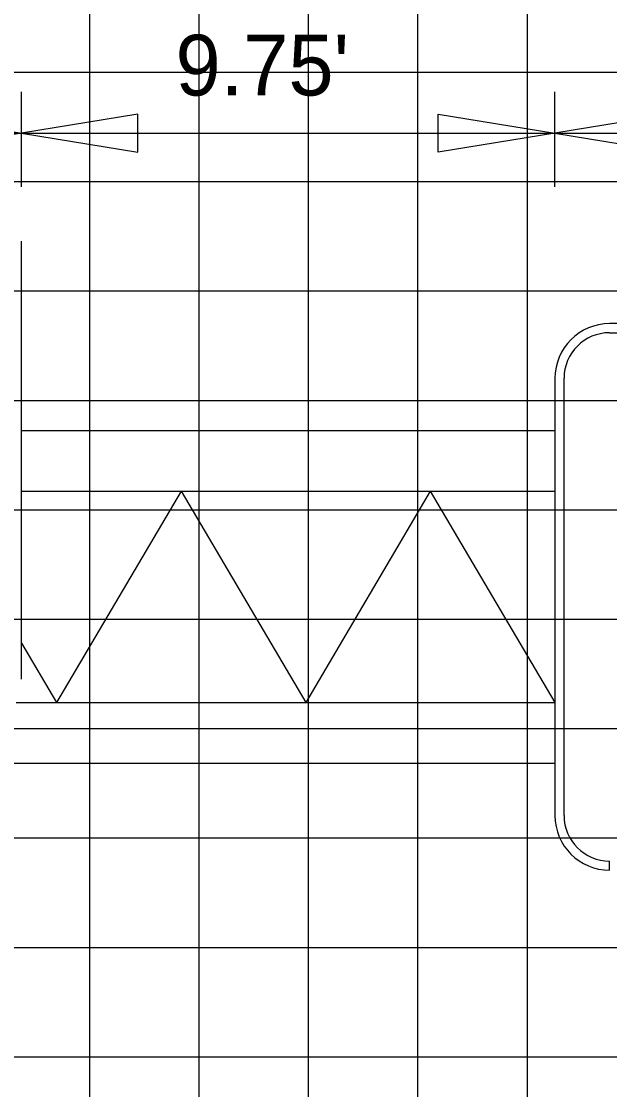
# Model space of a CAD drawing. Extents: x 1797809 to 2198143, y 249608 to 1237864.
# Drawn here: x 2195700.54 to 2195711.29, y 1237192.51 to 1237212.03 of the extents above; entities that cross this region are included whole.
import ezdxf

# ---------------------------------------------------------------- set-up
doc = ezdxf.new("R2010")
doc.units = 0
for name, color, linetype in [('GSCOLORFILL', 7, 'Continuous'), ('GSDIMS', 7, 'Continuous'), ('GSSHT', 7, 'Continuous'), ('Level 55', 7, 'Continuous')]:
    doc.layers.add(name, color=color, linetype=linetype)

msp = doc.modelspace()

# ---------------------------------------------------------------- linework, layer by layer
at = {"layer": 'GSCOLORFILL'}
for p, q in [((2195700.537, 1237200.009), (2195700.537, 1237208.018)), ((2195722.779, 1237206.508), (2195711.291, 1237206.508)), ((2195711.291, 1237206.341), (2195722.779, 1237206.341)), ((2195710.292, 1237205.509), (2195710.292, 1237197.517)), ((2195710.458, 1237197.517), (2195710.458, 1237205.509)), ((2195711.291, 1237196.518), (2195711.291, 1237196.684))]:
    msp.add_line(p, q, dxfattribs=at)
for centre, radius, start, end in [((2195711.291, 1237205.509), 0.999, 90, 180), ((2195711.291, 1237205.509), 0.833, 90, 180), ((2195711.291, 1237197.517), 0.999, 180, 270), ((2195711.291, 1237197.517), 0.833, 180, 270)]:
    msp.add_arc(centre, radius, start, end, dxfattribs=at)
at = {"layer": 'GSDIMS'}
for p, q in [((2195700.537, 1237209.007), (2195700.537, 1237210.748)), ((2195710.288, 1237209.007), (2195710.288, 1237210.748)), ((2195685.537, 1237209.99), (2195700.537, 1237209.99)), ((2195700.537, 1237209.99), (2195710.288, 1237209.99)), ((2195710.288, 1237209.99), (2195723.782, 1237209.99)), ((2195700.537, 1237204.554), (2195710.292, 1237204.554)), ((2195700.537, 1237203.444), (2195710.292, 1237203.444)), ((2195703.456, 1237203.444), (2195701.177, 1237199.581)), ((2195703.456, 1237203.444), (2195705.735, 1237199.581)), ((2195708.013, 1237203.444), (2195705.735, 1237199.581)), ((2195708.013, 1237203.444), (2195710.292, 1237199.581)), ((2195700.537, 1237200.667), (2195701.177, 1237199.581)), ((2195700.441, 1237199.581), (2195710.292, 1237199.581)), ((2195659.037, 1237198.471), (2195710.292, 1237198.471))]:
    msp.add_line(p, q, dxfattribs=at)
for points in [[(2195700.537, 1237209.99), (2195698.409, 1237209.643), (2195698.409, 1237210.338)], [(2195700.537, 1237209.99), (2195702.665, 1237209.643), (2195702.665, 1237210.338)], [(2195710.288, 1237209.99), (2195708.159, 1237209.643), (2195708.159, 1237210.338)], [(2195710.288, 1237209.99), (2195712.416, 1237209.643), (2195712.416, 1237210.338)]]:
    msp.add_lwpolyline(points, close=True, dxfattribs=at)
at = {"layer": 'GSSHT'}
for p, q in [((2195701.787, 1237163.106), (2195701.787, 1237223.106)), ((2195703.787, 1237163.106), (2195703.787, 1237223.106)), ((2195705.787, 1237163.106), (2195705.787, 1237223.106)), ((2195707.787, 1237163.106), (2195707.787, 1237223.106)), ((2195709.787, 1237163.106), (2195709.787, 1237223.106)), ((2195657.787, 1237211.106), (2195787.787, 1237211.106)), ((2195657.787, 1237209.106), (2195787.787, 1237209.106)), ((2195657.787, 1237207.106), (2195787.787, 1237207.106)), ((2195657.787, 1237205.106), (2195787.787, 1237205.106)), ((2195657.787, 1237203.106), (2195787.787, 1237203.106)), ((2195657.787, 1237201.106), (2195787.787, 1237201.106)), ((2195657.787, 1237199.106), (2195787.787, 1237199.106)), ((2195657.787, 1237197.106), (2195787.787, 1237197.106)), ((2195657.787, 1237195.106), (2195787.787, 1237195.106)), ((2195657.787, 1237193.106), (2195787.787, 1237193.106))]:
    msp.add_line(p, q, dxfattribs=at)

# ---------------------------------------------------------------- texts
at = {"layer": 'Level 55'}
msp.add_text("9.75'", height=1.1105, dxfattribs=at).set_placement((2195703.355, 1237210.679))

doc.saveas('drawing.dxf')
